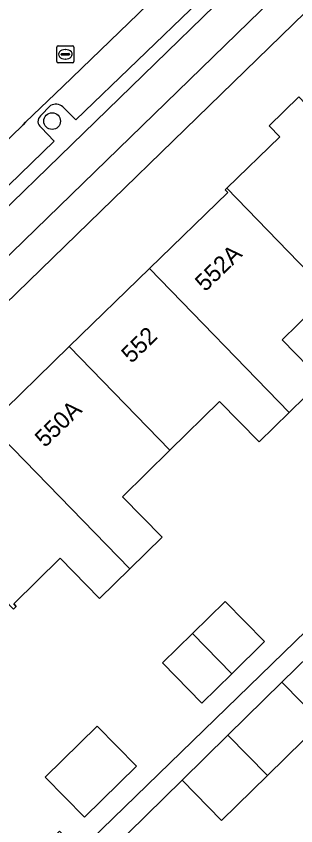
# Model space of a CAD drawing. Extents: x 162879 to 165540, y 384011 to 385181.
# Drawn here: x 164037.71 to 164054.11, y 384263.93 to 384311.42 of the extents above; entities that cross this region are included whole.
import ezdxf

# ---------------------------------------------------------------- set-up
doc = ezdxf.new("R2010")
doc.units = 0
for name, color, linetype in [('IMGEO_Boom', 7, 'Continuous'), ('IMGEO_Erf', 7, 'Continuous'), ('IMGEO_Fietspad_open', 7, 'Continuous'), ('IMGEO_Pand', 7, 'Continuous'), ('IMGEO_Pand_nummerreeks', 7, 'Continuous'), ('IMGEO_Parkeervlak_open', 7, 'Continuous'), ('IMGEO_Rijbaan_lokaal_gesloten', 7, 'Continuous'), ('IMGEO_Rioolput', 7, 'Continuous'), ('IMGEO_Verkeerseiland_open', 7, 'Continuous'), ('IMGEO_Voetpad_open', 7, 'Continuous')]:
    doc.layers.add(name, color=color, linetype=linetype)

msp = doc.modelspace()

# ---------------------------------------------------------------- linework, layer by layer
at = {"layer": 'IMGEO_Boom'}
msp.add_circle((164039.814, 384305.263), 0.489, dxfattribs=at)
at = {"layer": 'IMGEO_Erf'}
for points in [[(164054.659, 384311.633), (164016.589, 384274.641), (164013.705, 384271.839), (164009.873, 384268.115), (164006.301, 384264.46), (164004.769, 384262.989), (164003.136, 384261.267), (164000.53, 384258.712), (164000.421, 384258.798), (164000, 384258.382), (163993.563, 384252.019), (163991.6, 384250), (163967.269, 384225.92)], [(164036.124, 384287.474), (164040.822, 384292.042), (164045.521, 384296.61), (164050.119, 384301.08), (164049.966, 384301.238), (164050.068, 384301.337), (164053.169, 384304.345), (164052.538, 384304.98), (164054.294, 384306.679)], [(164056.064, 384295.138), (164053.299, 384292.425), (164055.631, 384290.048), (164053.725, 384288.178), (164051.962, 384286.448), (164049.63, 384288.825), (164046.718, 384285.967), (164043.934, 384283.236), (164046.266, 384280.859), (164044.367, 384278.996), (164042.597, 384277.26), (164040.279, 384279.623), (164037.559, 384276.955), (164037.713, 384276.798), (164037.545, 384276.633)], [(164020.603, 384237.498), (164023.148, 384240.006), (164027.381, 384235.712), (164031.164, 384239.4), (164026.942, 384243.693), (164023.489, 384247.252), (164025.948, 384249.671), (164026.282, 384250), (164027.143, 384250.847), (164027.965, 384250), (164030.611, 384247.272), (164031.931, 384248.559), (164033.408, 384250), (164034.426, 384250.993), (164036.921, 384253.427), (164041.22, 384257.622), (164037.748, 384261.17), (164040.249, 384263.618), (164041.4, 384262.442), (164064.027, 384284.392), (164072.952, 384284.662), (164077.211, 384284.78), (164077.726, 384284.794), (164083.317, 384284.95)], [(164087.526, 384283.655), (164064.289, 384283.133), (164062.376, 384281.256), (164064.691, 384278.895), (164061.526, 384275.79), (164058.835, 384273.15), (164056.519, 384275.511), (164053.297, 384272.353), (164055.612, 384269.992), (164052.444, 384266.884), (164049.756, 384264.247), (164047.44, 384266.608), (164043.225, 384262.473)]]:
    msp.add_lwpolyline(points, dxfattribs=at)
for points in [[(164046.294, 384273.491), (164048.047, 384275.211), (164049.963, 384277.09), (164052.274, 384274.734), (164050.348, 384272.845), (164048.605, 384271.135)], [(164039.412, 384266.792), (164042.452, 384269.777), (164044.757, 384267.429), (164041.717, 384264.444)]]:
    msp.add_lwpolyline(points, close=True, dxfattribs=at)
at = {"layer": 'IMGEO_Fietspad_open'}
for points in [[(164056.261, 384318.565), (164052.162, 384314.789), (164006.668, 384270.584), (164000.239, 384263.885), (164000, 384263.648), (163990.948, 384254.661), (163986.238, 384250), (163945.765, 384209.948), (163927.179, 384191.226)], [(163960.692, 384221.686), (163966.751, 384227.692), (163989.256, 384250), (163992.452, 384253.182), (164000, 384260.664), (164001.789, 384262.437), (164008.279, 384269.229), (164053.426, 384313.105), (164057.135, 384316.464)]]:
    msp.add_lwpolyline(points, dxfattribs=at)
at = {"layer": 'IMGEO_Pand'}
for points in [[(164062.417, 384304.214), (164061.503, 384305.153), (164058.017, 384308.737), (164055.073, 384305.874), (164054.294, 384306.679), (164052.538, 384304.98), (164053.169, 384304.345), (164050.068, 384301.337), (164056.064, 384295.138), (164056.217, 384294.98), (164059.114, 384297.821), (164061.285, 384295.608), (164062.88, 384297.173), (164062.668, 384300.404)], [(164050.068, 384301.337), (164049.966, 384301.238), (164050.119, 384301.08), (164045.521, 384296.61), (164053.725, 384288.178), (164055.631, 384290.048), (164053.299, 384292.425), (164056.064, 384295.138)], [(164053.725, 384288.178), (164045.521, 384296.61), (164040.822, 384292.042), (164046.718, 384285.967), (164049.63, 384288.825), (164051.962, 384286.448)], [(164040.822, 384292.042), (164036.124, 384287.474), (164044.367, 384278.996), (164046.266, 384280.859), (164043.934, 384283.236), (164046.718, 384285.967)], [(164031.306, 384283.097), (164037.545, 384276.633), (164037.713, 384276.798), (164037.559, 384276.955), (164040.279, 384279.623), (164042.597, 384277.26), (164044.367, 384278.996), (164036.124, 384287.474), (164031.58, 384283.056), (164031.427, 384283.214)], [(164048.047, 384275.211), (164050.348, 384272.845), (164052.274, 384274.734), (164049.963, 384277.09)], [(164048.047, 384275.211), (164046.294, 384273.491), (164048.605, 384271.135), (164050.348, 384272.845)], [(164052.444, 384266.884), (164055.612, 384269.992), (164053.297, 384272.353), (164050.128, 384269.244)], [(164039.412, 384266.792), (164041.717, 384264.444), (164044.757, 384267.429), (164042.452, 384269.777)], [(164052.444, 384266.884), (164050.128, 384269.244), (164047.44, 384266.608), (164049.756, 384264.247)]]:
    msp.add_lwpolyline(points, close=True, dxfattribs=at)
at = {"layer": 'IMGEO_Parkeervlak_open'}
for points in [[(164053.349, 384319.713), (164052.622, 384319.055), (164040.448, 384307.294), (164038.259, 384305.21), (164038.119, 384305.035), (164012.688, 384280.365), (164012.541, 384280.223), (164000, 384268.063), (163981.371, 384250), (163965.356, 384234.478)], [(164040.448, 384306.096), (164041.201, 384305.33), (164052.056, 384315.805)], [(164039.136, 384305.568), (164039.722, 384306.171)], [(164025.275, 384289.873), (164039.926, 384304.088), (164039.164, 384304.896)]]:
    msp.add_lwpolyline(points, dxfattribs=at)
for centre, radius, start, end in [((164040.036, 384305.662), 0.598, 46.4942, 121.7097), ((164039.405, 384305.243), 0.422, 129.5285, 235.2434)]:
    msp.add_arc(centre, radius, start, end, dxfattribs=at)
at = {"layer": 'IMGEO_Rijbaan_lokaal_gesloten'}
msp.add_lwpolyline([(163943.158, 384212.885), (163957.14, 384226.516), (163960.614, 384229.875), (163964.64, 384233.827), (163965.356, 384234.478), (163981.371, 384250), (164000, 384268.063), (164012.541, 384280.223), (164012.688, 384280.365), (164038.119, 384305.035), (164038.259, 384305.21), (164040.448, 384307.294), (164052.622, 384319.055), (164053.349, 384319.713)], dxfattribs=at)
at = {"layer": 'IMGEO_Rioolput'}
for p, q in [((164040.166, 384309.68), (164041.018, 384309.68)), ((164040.091, 384308.754), (164040.091, 384309.606)), ((164040.35, 384309.174), (164040.35, 384309.186)), ((164040.393, 384309.223), (164040.791, 384309.223)), ((164040.579, 384309.46), (164040.604, 384309.46)), ((164040.834, 384309.186), (164040.834, 384309.174)), ((164041.092, 384309.606), (164041.092, 384308.754)), ((164041.018, 384308.68), (164040.166, 384308.68)), ((164040.788, 384309.137), (164040.39, 384309.137)), ((164040.602, 384308.9), (164040.577, 384308.9))]:
    msp.add_line(p, q, dxfattribs=at)
for points in [[(164040.166, 384309.68), (164041.018, 384309.68)], [(164040.091, 384308.754), (164040.091, 384309.606)], [(164041.092, 384309.606), (164041.092, 384308.754)], [(164041.018, 384308.68), (164040.166, 384308.68)]]:
    msp.add_lwpolyline(points, dxfattribs=at)
for centre, radius, start, end in [((164040.168, 384309.604), 0.0765, 91.552, 178.448), ((164040.168, 384309.604), 0.0765, 91.552, 178.448), ((164041.016, 384309.604), 0.0765, 1.552, 88.448), ((164041.016, 384309.604), 0.0765, 1.552, 88.448), ((164040.39, 384309.183), 0.0403, 85.8775, 175.7526), ((164040.387, 384309.173), 0.0366, 178.938, 274.7102), ((164040.791, 384309.18), 0.043, 264.8664, 352.4533), ((164040.795, 384309.185), 0.0386, 1.7309, 96.639), ((164040.168, 384308.756), 0.0765, 181.552, 268.448), ((164040.168, 384308.756), 0.0765, 181.552, 268.448), ((164041.016, 384308.756), 0.0765, 271.552, 358.448), ((164041.016, 384308.756), 0.0765, 271.552, 358.448)]:
    msp.add_arc(centre, radius, start, end, dxfattribs=at)
for centre, major_axis, ratio, start_param, end_param in [((164040.578, 384309.18), (-0.387, 0.002), 0.722429, 4.712389, 7.853982), ((164040.603, 384309.18), (-0.39, 0.002), 0.717154, 1.570796, 4.712389)]:
    msp.add_ellipse(centre, major_axis=major_axis, ratio=ratio, start_param=start_param, end_param=end_param, dxfattribs=at)
at = {"layer": 'IMGEO_Verkeerseiland_open'}
for points in [[(164057.175, 384320.382), (164056.104, 384319.48), (164056.406, 384319.109), (164053.61, 384316.555), (164053.27, 384316.913), (164052.056, 384315.805), (164041.201, 384305.33), (164040.448, 384306.096)], [(163927.179, 384191.226), (163945.765, 384209.948), (163986.238, 384250), (163990.948, 384254.661), (164000, 384263.648), (164000.239, 384263.885), (164006.668, 384270.584), (164052.162, 384314.789)], [(164039.722, 384306.171), (164039.136, 384305.568)], [(164039.164, 384304.896), (164039.926, 384304.088), (164025.275, 384289.873)]]:
    msp.add_lwpolyline(points, dxfattribs=at)
for centre, radius, start, end in [((164040.036, 384305.662), 0.598, 46.4942, 121.7097), ((164039.405, 384305.243), 0.422, 129.5285, 235.2434)]:
    msp.add_arc(centre, radius, start, end, dxfattribs=at)
at = {"layer": 'IMGEO_Voetpad_open'}
for points in [[(163967.269, 384225.92), (163991.6, 384250), (163993.563, 384252.019), (164000, 384258.382), (164000.421, 384258.798), (164000.53, 384258.712), (164003.136, 384261.267), (164004.769, 384262.989), (164006.301, 384264.46), (164009.873, 384268.115), (164013.705, 384271.839), (164016.589, 384274.641), (164054.659, 384311.633), (164056.143, 384312.967), (164056.873, 384313.629), (164059.742, 384310.757), (164061.479, 384312.495), (164065.831, 384316.8), (164067.159, 384318.159), (164068.094, 384318.642), (164075.088, 384322.341), (164075.109, 384322.449), (164073.319, 384326.088)], [(164057.135, 384316.464), (164053.426, 384313.105), (164008.279, 384269.229), (164001.789, 384262.437), (164000, 384260.664), (163992.452, 384253.182), (163989.256, 384250), (163966.751, 384227.692), (163960.692, 384221.686)]]:
    msp.add_lwpolyline(points, dxfattribs=at)
msp.add_lwpolyline([(164088.288, 384284.403), (164088.338, 384285.009), (164083.317, 384284.95), (164077.726, 384284.794), (164077.211, 384284.78), (164072.952, 384284.662), (164064.027, 384284.392), (164041.4, 384262.442), (164043.707, 384260.084), (164043.725, 384260.066), (164050.313, 384253.336), (164052.518, 384251.083), (164053.319, 384250.265), (164054.278, 384251.206), (164052.025, 384253.502), (164043.225, 384262.473), (164047.44, 384266.608), (164050.128, 384269.244), (164053.297, 384272.353), (164056.519, 384275.511), (164059.21, 384278.151), (164062.376, 384281.256), (164064.289, 384283.133), (164087.526, 384283.655)], close=True, dxfattribs=at)

# ---------------------------------------------------------------- texts
at = {"layer": 'IMGEO_Pand_nummerreeks'}
for s, rotation, p in [('552A', 44.1922, (164048.79, 384295.214)), ('552', 44.193, (164044.467, 384291.012)), ('550A', 44.193, (164039.392, 384286.076))]:
    msp.add_text(s, height=1, rotation=rotation, dxfattribs=at).set_placement(p)

doc.saveas('drawing.dxf')
